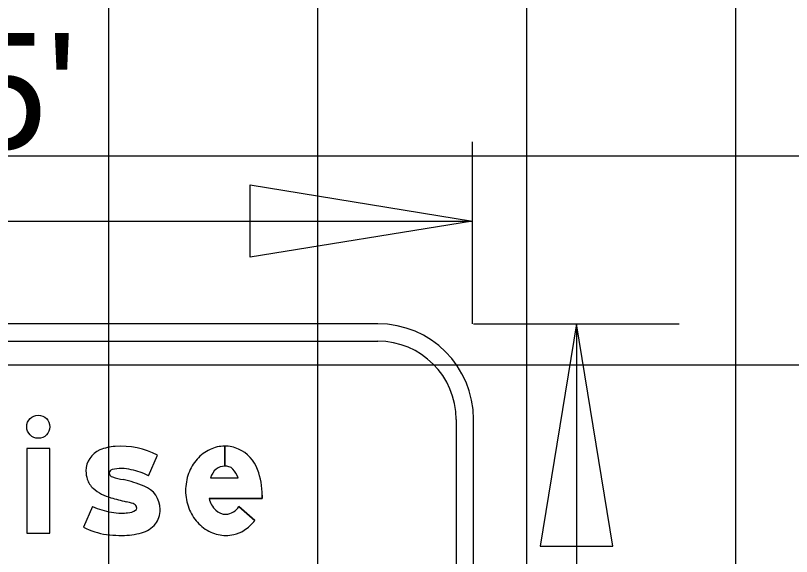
# Model space of a CAD drawing. Extents: x 2193008 to 2198143, y 1236112 to 1237864.
# Drawn here: x 2195285.89 to 2195293.32, y 1237284.27 to 1237289.45 of the extents above; entities that cross this region are included whole.
import ezdxf

# ---------------------------------------------------------------- set-up
doc = ezdxf.new("R2010")
doc.units = 0
for name, color, linetype in [('GSBWFILL', 7, 'Continuous'), ('GSCOLORFILL', 7, 'Continuous'), ('GSDIMS', 7, 'Continuous'), ('GSOUTLINE', 7, 'Continuous'), ('Level 55', 7, 'Continuous'), ('M-ROADS', 7, 'Continuous')]:
    doc.layers.add(name, color=color, linetype=linetype)

msp = doc.modelspace()

# ---------------------------------------------------------------- linework, layer by layer
at = {"layer": 'GSBWFILL'}
for p, q in [((2195287.8933, 1237285.328), (2195287.8933, 1237285.1366)), ((2195287.8934, 1237285.1366), (2195287.8934, 1237285.328)), ((2195287.1655, 1237285.0432), (2195287.2517, 1237285.241)), ((2195287.7579, 1237285.0253), (2195288.0208, 1237285.0253)), ((2195286.6289, 1237284.7504), (2195286.5428, 1237284.5526)), ((2195288.0297, 1237284.7504), (2195288.1816, 1237284.6159)), ((2195286.5428, 1237284.5526), (2195286.5428, 1237284.5526))]:
    msp.add_line(p, q, dxfattribs=at)
msp.add_lwpolyline([(2195285.999, 1237284.4957), (2195286.2209, 1237284.4957), (2195286.2209, 1237285.3058), (2195285.999, 1237285.3058)], close=True, dxfattribs=at)
msp.add_lwpolyline([(2195288.2517, 1237284.8572), (2195288.2517, 1237284.8256), (2195287.7453, 1237284.8256)], dxfattribs=at)
msp.add_ellipse((2195286.11, 1237285.5139), major_axis=(0, 0.111), ratio=0.999981, dxfattribs=at)
for centre, major_axis, ratio, start_param, end_param in [((2195286.7838, 1237285.0907), (0, 0.2175), 0.999997, 0.398006, 1.570796), ((2195286.8789, 1237284.8643), (0, 0.463), 0.999997, 0.071378, 0.398007), ((2195286.8984, 1237284.5672), (0, 0.7607), 0.999997, 5.800291, 6.352301), ((2195287.9159, 1237284.9516), (0, 0.3815), 0.999999, 0.44196, 0.851746), ((2195287.8933, 1237284.9993), (0, 0.3287), 0.999999, 0, 0.44196), ((2195287.8933, 1237284.9993), (0, 0.3287), 0.999999, 5.868518, 6.283016), ((2195287.885, 1237284.9862), (0, 0.344), 0.999999, 5.061282, 5.861635), ((2195287.9511, 1237284.9208), (0, 0.4283), 0.999999, 0.851746, 1.222943), ((2195286.826, 1237285.0907), (0, 0.2598), 0.999997, 1.570796, 1.879779), ((2195286.8228, 1237285.0709), (0, 0.0333), 0.999997, 0.21891, 1.570796), ((2195286.8284, 1237285.0709), (0, 0.0388), 0.999997, 1.570796, 2.88808), ((2195286.907, 1237284.7293), (0, 0.3851), 0.999997, 0, 0.239757), ((2195286.907, 1237284.7498), (0, 0.3646), 0.999997, 6.027142, 6.283185), ((2195286.8814, 1237284.5097), (0, 0.6044), 0.999997, 5.793797, 6.086746), ((2195288.0063, 1237284.9007), (0, 0.487), 0.999999, 1.222943, 1.570796), ((2195287.9247, 1237284.9746), (0, 0.1744), 0.999999, 0.703138, 1.275447), ((2195287.8933, 1237285.0079), (0, 0.1286), 0.999999, 0, 0.684319), ((2195287.8933, 1237284.9874), (0, 0.1492), 0.999999, 6.008019, 6.282813), ((2195287.9112, 1237285.0508), (0, 0.0832), 0.999999, 5.468651, 6.008019), ((2195287.812, 1237284.9572), (0, 0.2197), 0.999999, 5.027692, 5.468651), ((2195287.5304, 1237284.8572), (0, 0.7213), 0.999999, 4.712389, 5.061282), ((2195286.7636, 1237285.0707), (0, 0.1942), 0.999997, 1.879779, 2.42566), ((2195287.0672, 1237285.8242), (0, 0.829), 0.999997, 2.83708, 2.965597), ((2195286.6318, 1237283.7271), (0, 1.3133), 0.999997, 5.901211, 6.060377), ((2195286.9198, 1237285.2503), (0, 0.4322), 0.999997, 2.42566, 2.869403), ((2195287.0366, 1237284.7227), (0, 0.2386), 0.999997, 4.712389, 5.919951), ((2195287.9917, 1237284.9007), (0, 0.4724), 0.999999, 1.570796, 1.928626), ((2195287.5453, 1237287.3992), (0, 2.6703), 0.999997, 2.860128, 2.916667), ((2195286.6719, 1237283.6302), (0, 1.1986), 0.999997, 5.990951, 6.04928), ((2195286.9985, 1237284.7247), (0, 0.0565), 0.999997, 5.20773, 5.944931), ((2195287.9585, 1237284.8727), (0, 0.2183), 0.999999, 1.788032, 2.378697), ((2195286.9077, 1237285.3472), (0, 0.6586), 0.999997, 2.70455, 2.991718), ((2195286.9031, 1237285.1919), (0, 0.5048), 0.999997, 2.95481, 3.141593), ((2195286.9602, 1237284.8404), (0, 0.1503), 0.999997, 3.169414, 3.711965), ((2195287.0263, 1237284.7346), (0, 0.0257), 0.999997, 3.769232, 4.712389), ((2195287.0116, 1237284.7346), (0, 0.0403), 0.999997, 4.712389, 5.146352), ((2195286.9967, 1237284.7227), (0, 0.2785), 0.999997, 4.42655, 4.712389), ((2195287.9494, 1237284.8849), (0, 0.4272), 0.999999, 1.928626, 2.305123), ((2195287.9069, 1237284.8197), (0, 0.1444), 0.999999, 2.383204, 3.128268), ((2195287.8942, 1237284.8342), (0, 0.1593), 0.999999, 3.209537, 4.158837), ((2195286.9031, 1237285.3208), (0, 0.6336), 0.999997, 3.141593, 3.238422), ((2195287.1042, 1237284.6911), (0, 0.1665), 0.999997, 4.009587, 4.42655), ((2195286.8593, 1237285.1606), (0, 0.6854), 0.999997, 2.661561, 2.999689), ((2195287.0269, 1237284.7528), (0, 0.2653), 0.999997, 3.41426, 4.020407), ((2195287.9224, 1237284.8605), (0, 0.3908), 0.999999, 2.305123, 2.711411), ((2195287.8563, 1237284.8708), (0, 0.4133), 0.999999, 3.710413, 4.047817), ((2195286.8408, 1237285.0313), (0, 0.5549), 0.999997, 2.999689, 3.056979), ((2195286.9102, 1237285.8365), (0, 1.363), 0.999997, 3.056204, 3.141593), ((2195286.9102, 1237285.228), (0, 0.7545), 0.999997, 3.141593, 3.39368), ((2195287.905, 1237284.8227), (0, 0.3492), 0.999999, 2.711411, 3.141593), ((2195287.905, 1237284.8227), (0, 0.3492), 0.999999, 3.141593, 3.35931), ((2195287.9145, 1237284.7797), (0, 0.3052), 0.999999, 3.35931, 3.710413)]:
    msp.add_ellipse(centre, major_axis=major_axis, ratio=ratio, start_param=start_param, end_param=end_param, dxfattribs=at)
at = {"layer": 'GSCOLORFILL'}
for p, q in [((2195289.3582, 1237286.4995), (2195281.6992, 1237286.4995)), ((2195281.6992, 1237286.333), (2195289.3582, 1237286.333)), ((2195290.1074, 1237285.5838), (2195290.1074, 1237280.4139)), ((2195290.2739, 1237280.4139), (2195290.2739, 1237285.5838)), ((2195287.8933, 1237285.328), (2195287.8933, 1237285.1366)), ((2195287.8934, 1237285.1366), (2195287.8934, 1237285.328)), ((2195287.1655, 1237285.0432), (2195287.2517, 1237285.241)), ((2195287.7579, 1237285.0253), (2195288.0208, 1237285.0253)), ((2195286.6289, 1237284.7504), (2195286.5428, 1237284.5526)), ((2195288.0297, 1237284.7504), (2195288.1816, 1237284.6159)), ((2195286.5428, 1237284.5526), (2195286.5428, 1237284.5526))]:
    msp.add_line(p, q, dxfattribs=at)
msp.add_lwpolyline([(2195285.999, 1237284.4957), (2195286.2209, 1237284.4957), (2195286.2209, 1237285.3058), (2195285.999, 1237285.3058)], close=True, dxfattribs=at)
msp.add_lwpolyline([(2195288.2517, 1237284.8572), (2195288.2517, 1237284.8256), (2195287.7453, 1237284.8256)], dxfattribs=at)
for radius in [0.9158, 0.7493]:
    msp.add_arc((2195289.3582, 1237285.5838), radius, 0, 90, dxfattribs=at)
msp.add_ellipse((2195286.11, 1237285.5139), major_axis=(0, 0.111), ratio=0.999981, dxfattribs=at)
for centre, major_axis, ratio, start_param, end_param in [((2195286.7838, 1237285.0907), (0, 0.2175), 0.999997, 0.398006, 1.570796), ((2195286.8789, 1237284.8643), (0, 0.463), 0.999997, 0.071378, 0.398007), ((2195286.8984, 1237284.5672), (0, 0.7607), 0.999997, 5.800291, 6.352301), ((2195287.9159, 1237284.9516), (0, 0.3815), 0.999999, 0.44196, 0.851746), ((2195287.8933, 1237284.9993), (0, 0.3287), 0.999999, 0, 0.44196), ((2195287.8933, 1237284.9993), (0, 0.3287), 0.999999, 5.868518, 6.283016), ((2195287.885, 1237284.9862), (0, 0.344), 0.999999, 5.061282, 5.861635), ((2195287.9511, 1237284.9208), (0, 0.4283), 0.999999, 0.851746, 1.222943), ((2195286.826, 1237285.0907), (0, 0.2598), 0.999997, 1.570796, 1.879779), ((2195286.8228, 1237285.0709), (0, 0.0333), 0.999997, 0.21891, 1.570796), ((2195286.8284, 1237285.0709), (0, 0.0388), 0.999997, 1.570796, 2.88808), ((2195286.907, 1237284.7293), (0, 0.3851), 0.999997, 0, 0.239757), ((2195286.907, 1237284.7498), (0, 0.3646), 0.999997, 6.027142, 6.283185), ((2195286.8814, 1237284.5097), (0, 0.6044), 0.999997, 5.793797, 6.086746), ((2195288.0063, 1237284.9007), (0, 0.487), 0.999999, 1.222943, 1.570796), ((2195287.9247, 1237284.9746), (0, 0.1744), 0.999999, 0.703138, 1.275447), ((2195287.8933, 1237285.0079), (0, 0.1286), 0.999999, 0, 0.684319), ((2195287.8933, 1237284.9874), (0, 0.1492), 0.999999, 6.008019, 6.282813), ((2195287.9112, 1237285.0508), (0, 0.0832), 0.999999, 5.468651, 6.008019), ((2195287.812, 1237284.9572), (0, 0.2197), 0.999999, 5.027692, 5.468651), ((2195287.5304, 1237284.8572), (0, 0.7213), 0.999999, 4.712389, 5.061282), ((2195286.7636, 1237285.0707), (0, 0.1942), 0.999997, 1.879779, 2.42566), ((2195287.0672, 1237285.8242), (0, 0.829), 0.999997, 2.83708, 2.965597), ((2195286.6318, 1237283.7271), (0, 1.3133), 0.999997, 5.901211, 6.060377), ((2195286.9198, 1237285.2503), (0, 0.4322), 0.999997, 2.42566, 2.869403), ((2195287.0366, 1237284.7227), (0, 0.2386), 0.999997, 4.712389, 5.919951), ((2195287.9917, 1237284.9007), (0, 0.4724), 0.999999, 1.570796, 1.928626), ((2195287.5453, 1237287.3992), (0, 2.6703), 0.999997, 2.860128, 2.916667), ((2195286.6719, 1237283.6302), (0, 1.1986), 0.999997, 5.990951, 6.04928), ((2195286.9985, 1237284.7247), (0, 0.0565), 0.999997, 5.20773, 5.944931), ((2195287.9585, 1237284.8727), (0, 0.2183), 0.999999, 1.788032, 2.378697), ((2195286.9077, 1237285.3472), (0, 0.6586), 0.999997, 2.70455, 2.991718), ((2195286.9031, 1237285.1919), (0, 0.5048), 0.999997, 2.95481, 3.141593), ((2195286.9602, 1237284.8404), (0, 0.1503), 0.999997, 3.169414, 3.711965), ((2195287.0263, 1237284.7346), (0, 0.0257), 0.999997, 3.769232, 4.712389), ((2195287.0116, 1237284.7346), (0, 0.0403), 0.999997, 4.712389, 5.146352), ((2195286.9967, 1237284.7227), (0, 0.2785), 0.999997, 4.42655, 4.712389), ((2195287.9494, 1237284.8849), (0, 0.4272), 0.999999, 1.928626, 2.305123), ((2195287.9069, 1237284.8197), (0, 0.1444), 0.999999, 2.383204, 3.128268), ((2195287.8942, 1237284.8342), (0, 0.1593), 0.999999, 3.209537, 4.158837), ((2195286.9031, 1237285.3208), (0, 0.6336), 0.999997, 3.141593, 3.238422), ((2195287.1042, 1237284.6911), (0, 0.1665), 0.999997, 4.009587, 4.42655), ((2195286.8593, 1237285.1606), (0, 0.6854), 0.999997, 2.661561, 2.999689), ((2195287.0269, 1237284.7528), (0, 0.2653), 0.999997, 3.41426, 4.020407), ((2195287.9224, 1237284.8605), (0, 0.3908), 0.999999, 2.305123, 2.711411), ((2195287.8563, 1237284.8708), (0, 0.4133), 0.999999, 3.710413, 4.047817), ((2195286.8408, 1237285.0313), (0, 0.5549), 0.999997, 2.999689, 3.056979), ((2195286.9102, 1237285.8365), (0, 1.363), 0.999997, 3.056204, 3.141593), ((2195286.9102, 1237285.228), (0, 0.7545), 0.999997, 3.141593, 3.39368), ((2195287.905, 1237284.8227), (0, 0.3492), 0.999999, 2.711411, 3.141593), ((2195287.905, 1237284.8227), (0, 0.3492), 0.999999, 3.141593, 3.35931), ((2195287.9145, 1237284.7797), (0, 0.3052), 0.999999, 3.35931, 3.710413)]:
    msp.add_ellipse(centre, major_axis=major_axis, ratio=ratio, start_param=start_param, end_param=end_param, dxfattribs=at)
at = {"layer": 'GSDIMS'}
for p, q in [((2195290.2656, 1237286.4995), (2195290.2656, 1237288.2409)), ((2195280.7834, 1237287.4831), (2195290.2656, 1237287.4831)), ((2195290.2739, 1237286.4995), (2195292.242, 1237286.4995)), ((2195291.2579, 1237286.4995), (2195291.2579, 1237279.4982))]:
    msp.add_line(p, q, dxfattribs=at)
for points in [[(2195290.2656, 1237287.4831), (2195288.1372, 1237287.1359), (2195288.1372, 1237287.8302)], [(2195291.2579, 1237286.4995), (2195290.9108, 1237284.3711), (2195291.6051, 1237284.3711)]]:
    msp.add_lwpolyline(points, close=True, dxfattribs=at)
at = {"layer": 'GSOUTLINE'}
for p, q in [((2195287.1655, 1237285.0432), (2195287.2517, 1237285.241)), ((2195287.7579, 1237285.0253), (2195288.0208, 1237285.0253)), ((2195286.6289, 1237284.7504), (2195286.5428, 1237284.5526)), ((2195288.1816, 1237284.6159), (2195288.0297, 1237284.7504)), ((2195286.5428, 1237284.5526), (2195286.5428, 1237284.5526))]:
    msp.add_line(p, q, dxfattribs=at)
msp.add_lwpolyline([(2195285.999, 1237284.4957), (2195286.2209, 1237284.4957), (2195286.2209, 1237285.3058), (2195285.999, 1237285.3058)], close=True, dxfattribs=at)
msp.add_lwpolyline([(2195287.7453, 1237284.8256), (2195288.2517, 1237284.8256), (2195288.2517, 1237284.8572)], dxfattribs=at)
msp.add_ellipse((2195286.11, 1237285.5139), major_axis=(0, 0.111), ratio=0.999981, dxfattribs=at)
for centre, major_axis, ratio, start_param, end_param in [((2195286.7838, 1237285.0907), (0, 0.2175), 0.999997, 0.398006, 1.570796), ((2195286.8789, 1237284.8643), (0, 0.463), 0.999997, 0.071378, 0.398007), ((2195286.8984, 1237284.5672), (0, 0.7607), 0.999997, 5.800291, 6.352301), ((2195287.9159, 1237284.9516), (0, 0.3815), 0.999999, 0.44196, 0.851746), ((2195287.8933, 1237284.9993), (0, 0.3287), 0.999999, 0, 0.44196), ((2195287.8933, 1237284.9993), (0, 0.3287), 0.999999, 5.868518, 6.283185), ((2195287.885, 1237284.9862), (0, 0.344), 0.999999, 5.061282, 5.861635), ((2195287.9511, 1237284.9208), (0, 0.4283), 0.999999, 0.851746, 1.222943), ((2195286.826, 1237285.0907), (0, 0.2598), 0.999997, 1.570796, 1.879779), ((2195286.8228, 1237285.0709), (0, 0.0333), 0.999997, 0.21891, 1.570796), ((2195286.8284, 1237285.0709), (0, 0.0388), 0.999997, 1.570796, 2.88808), ((2195286.907, 1237284.7293), (0, 0.3851), 0.999997, 0, 0.239757), ((2195286.907, 1237284.7498), (0, 0.3646), 0.999997, 6.027142, 6.283185), ((2195286.8814, 1237284.5097), (0, 0.6044), 0.999997, 5.793797, 6.086746), ((2195288.0063, 1237284.9007), (0, 0.487), 0.999999, 1.222943, 1.570796), ((2195287.9247, 1237284.9746), (0, 0.1744), 0.999999, 0.703138, 1.275447), ((2195287.8933, 1237285.0079), (0, 0.1286), 0.999999, 0, 0.684319), ((2195287.8933, 1237284.9874), (0, 0.1492), 0.999999, 6.008019, 6.283185), ((2195287.9112, 1237285.0508), (0, 0.0832), 0.999999, 5.468651, 6.008019), ((2195287.812, 1237284.9572), (0, 0.2197), 0.999999, 5.027692, 5.468651), ((2195287.5304, 1237284.8572), (0, 0.7213), 0.999999, 4.712389, 5.061282), ((2195286.7636, 1237285.0707), (0, 0.1942), 0.999997, 1.879779, 2.42566), ((2195287.0672, 1237285.8242), (0, 0.829), 0.999997, 2.83708, 2.965597), ((2195286.6318, 1237283.7271), (0, 1.3133), 0.999997, 5.901211, 6.060377), ((2195286.9198, 1237285.2503), (0, 0.4322), 0.999997, 2.42566, 2.869403), ((2195287.0366, 1237284.7227), (0, 0.2386), 0.999997, 4.712389, 5.919951), ((2195287.9917, 1237284.9007), (0, 0.4724), 0.999999, 1.570796, 1.928626), ((2195287.5453, 1237287.3992), (0, 2.6703), 0.999997, 2.860128, 2.916667), ((2195286.6719, 1237283.6302), (0, 1.1986), 0.999997, 5.990951, 6.04928), ((2195286.9985, 1237284.7247), (0, 0.0565), 0.999997, 5.20773, 5.944931), ((2195287.9585, 1237284.8727), (0, 0.2183), 0.999999, 1.788032, 2.378697), ((2195286.9077, 1237285.3472), (0, 0.6586), 0.999997, 2.70455, 2.991718), ((2195286.9031, 1237285.1919), (0, 0.5048), 0.999997, 2.95481, 3.141593), ((2195286.9602, 1237284.8404), (0, 0.1503), 0.999997, 3.169414, 3.711965), ((2195287.0263, 1237284.7346), (0, 0.0257), 0.999997, 3.769232, 4.712389), ((2195287.0116, 1237284.7346), (0, 0.0403), 0.999997, 4.712389, 5.146352), ((2195286.9967, 1237284.7227), (0, 0.2785), 0.999997, 4.42655, 4.712389), ((2195287.9494, 1237284.8849), (0, 0.4272), 0.999999, 1.928626, 2.305123), ((2195287.9069, 1237284.8197), (0, 0.1444), 0.999999, 2.383204, 3.128268), ((2195287.8942, 1237284.8342), (0, 0.1593), 0.999999, 3.209537, 4.158837), ((2195286.9031, 1237285.3208), (0, 0.6336), 0.999997, 3.141593, 3.238422), ((2195287.1042, 1237284.6911), (0, 0.1665), 0.999997, 4.009587, 4.42655), ((2195286.8593, 1237285.1606), (0, 0.6854), 0.999997, 2.661561, 2.999689), ((2195287.0269, 1237284.7528), (0, 0.2653), 0.999997, 3.41426, 4.020407), ((2195287.9224, 1237284.8605), (0, 0.3908), 0.999999, 2.305123, 2.711411), ((2195287.8563, 1237284.8708), (0, 0.4133), 0.999999, 3.710413, 4.047817), ((2195286.8408, 1237285.0313), (0, 0.5549), 0.999997, 2.999689, 3.056979), ((2195286.9102, 1237285.8365), (0, 1.363), 0.999997, 3.056204, 3.141593), ((2195286.9102, 1237285.228), (0, 0.7545), 0.999997, 3.141593, 3.39368), ((2195287.905, 1237284.8227), (0, 0.3492), 0.999999, 2.711411, 3.141593), ((2195287.905, 1237284.8227), (0, 0.3492), 0.999999, 3.141593, 3.35931), ((2195287.9145, 1237284.7797), (0, 0.3052), 0.999999, 3.35931, 3.710413)]:
    msp.add_ellipse(centre, major_axis=major_axis, ratio=ratio, start_param=start_param, end_param=end_param, dxfattribs=at)
at = {"layer": 'M-ROADS'}
for p, q in [((2195286.7834, 1237258.1062), (2195286.7834, 1237318.1062)), ((2195288.7834, 1237258.1062), (2195288.7834, 1237318.1062)), ((2195290.7834, 1237258.1062), (2195290.7834, 1237318.1062)), ((2195292.7834, 1237258.1062), (2195292.7834, 1237318.1062)), ((2195238.7834, 1237288.1062), (2195368.7834, 1237288.1062)), ((2195238.7834, 1237286.1062), (2195368.7834, 1237286.1062))]:
    msp.add_line(p, q, dxfattribs=at)

# ---------------------------------------------------------------- texts
at = {"layer": 'Level 55'}
msp.add_text("9.5'", height=1.11046, dxfattribs=at).set_placement((2195284.1289, 1237288.1713))

doc.saveas('drawing.dxf')
